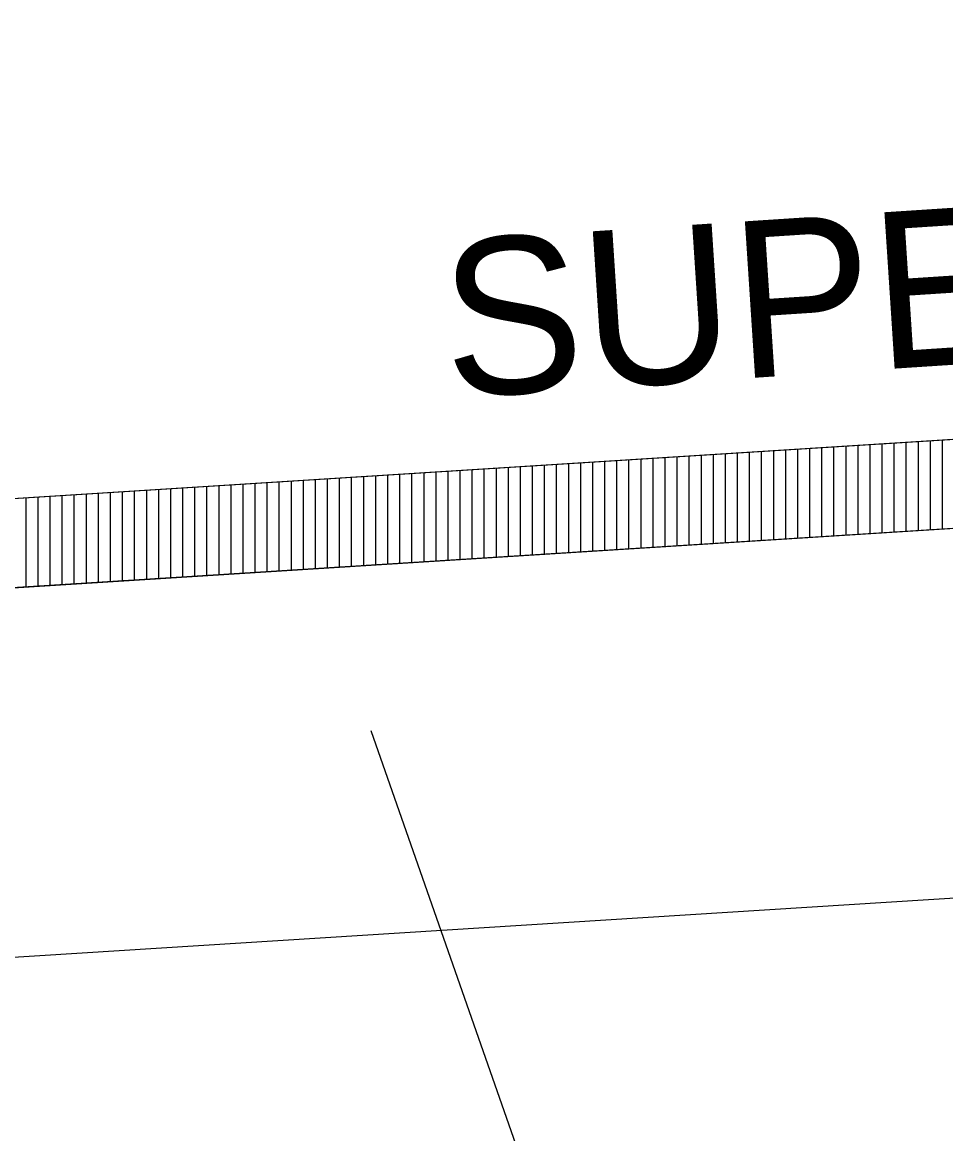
# Model space of a CAD drawing. Extents: x 1373719 to 1374161, y 379835 to 380167.
# Drawn here: x 1373945.722 to 1373949.552, y 379920.683 to 379925.294 of the extents above; entities that cross this region are included whole.
import ezdxf

# ---------------------------------------------------------------- set-up
doc = ezdxf.new("R2010")
doc.units = 0
for name, color, linetype in [('ACHM Surface', 7, 'Continuous'), ('Agg Base Course Text', 7, 'Continuous'), ('GREEN_TXT', 7, 'Continuous'), ('Pavement Layers', 7, 'Continuous'), ('SIGNATURE', 7, 'Continuous')]:
    doc.layers.add(name, color=color, linetype=linetype)

msp = doc.modelspace()

# ---------------------------------------------------------------- linework, layer by layer
for p, q in [((1373942.5249, 379923.119), (1373962.0249, 379924.3496)), ((1373935.4827, 379920.7716), (1373962.0249, 379922.4466))]:
    msp.add_line(p, q)
at = {"layer": 'ACHM Surface'}
for p, q in [((1373948.988, 379923.1566), (1373948.988, 379923.5268)), ((1373949.038, 379923.1598), (1373949.038, 379923.53)), ((1373949.088, 379923.1629), (1373949.088, 379923.5332)), ((1373949.138, 379923.1661), (1373949.138, 379923.5363)), ((1373949.188, 379923.1692), (1373949.188, 379923.5395)), ((1373949.238, 379923.1724), (1373949.238, 379923.5426)), ((1373949.288, 379923.1755), (1373949.288, 379923.5458)), ((1373949.338, 379923.1787), (1373949.338, 379923.5489)), ((1373949.388, 379923.1819), (1373949.388, 379923.5521)), ((1373949.438, 379923.185), (1373949.438, 379923.5552)), ((1373949.488, 379923.1882), (1373949.488, 379923.5584)), ((1373949.538, 379923.1913), (1373949.538, 379923.5616)), ((1373948.238, 379923.1093), (1373948.238, 379923.4795)), ((1373948.288, 379923.1124), (1373948.288, 379923.4827)), ((1373948.338, 379923.1156), (1373948.338, 379923.4858)), ((1373948.388, 379923.1187), (1373948.388, 379923.489)), ((1373948.438, 379923.1219), (1373948.438, 379923.4921)), ((1373948.488, 379923.1251), (1373948.488, 379923.4953)), ((1373948.538, 379923.1282), (1373948.538, 379923.4985)), ((1373948.588, 379923.1314), (1373948.588, 379923.5016)), ((1373948.638, 379923.1345), (1373948.638, 379923.5048)), ((1373948.688, 379923.1377), (1373948.688, 379923.5079)), ((1373948.738, 379923.1408), (1373948.738, 379923.5111)), ((1373948.788, 379923.144), (1373948.788, 379923.5142)), ((1373948.838, 379923.1471), (1373948.838, 379923.5174)), ((1373948.888, 379923.1503), (1373948.888, 379923.5205)), ((1373948.938, 379923.1535), (1373948.938, 379923.5237)), ((1373947.538, 379923.0651), (1373947.538, 379923.4353)), ((1373947.588, 379923.0683), (1373947.588, 379923.4385)), ((1373947.638, 379923.0714), (1373947.638, 379923.4417)), ((1373947.688, 379923.0746), (1373947.688, 379923.4448)), ((1373947.738, 379923.0777), (1373947.738, 379923.448)), ((1373947.788, 379923.0809), (1373947.788, 379923.4511)), ((1373947.838, 379923.084), (1373947.838, 379923.4543)), ((1373947.888, 379923.0872), (1373947.888, 379923.4574)), ((1373947.938, 379923.0903), (1373947.938, 379923.4606)), ((1373947.988, 379923.0935), (1373947.988, 379923.4637)), ((1373948.038, 379923.0967), (1373948.038, 379923.4669)), ((1373948.088, 379923.0998), (1373948.088, 379923.4701)), ((1373948.138, 379923.103), (1373948.138, 379923.4732)), ((1373948.188, 379923.1061), (1373948.188, 379923.4764)), ((1373946.788, 379923.0178), (1373946.788, 379923.388)), ((1373946.838, 379923.0209), (1373946.838, 379923.3912)), ((1373946.888, 379923.0241), (1373946.888, 379923.3943)), ((1373946.938, 379923.0272), (1373946.938, 379923.3975)), ((1373946.988, 379923.0304), (1373946.988, 379923.4006)), ((1373947.038, 379923.0336), (1373947.038, 379923.4038)), ((1373947.088, 379923.0367), (1373947.088, 379923.4069)), ((1373947.138, 379923.0399), (1373947.138, 379923.4101)), ((1373947.188, 379923.043), (1373947.188, 379923.4133)), ((1373947.238, 379923.0462), (1373947.238, 379923.4164)), ((1373947.288, 379923.0493), (1373947.288, 379923.4196)), ((1373947.338, 379923.0525), (1373947.338, 379923.4227)), ((1373947.388, 379923.0556), (1373947.388, 379923.4259)), ((1373947.438, 379923.0588), (1373947.438, 379923.429)), ((1373947.488, 379923.062), (1373947.488, 379923.4322)), ((1373946.038, 379922.9704), (1373946.038, 379923.3407)), ((1373946.088, 379922.9736), (1373946.088, 379923.3438)), ((1373946.138, 379922.9768), (1373946.138, 379923.347)), ((1373946.188, 379922.9799), (1373946.188, 379923.3502)), ((1373946.238, 379922.9831), (1373946.238, 379923.3533)), ((1373946.288, 379922.9862), (1373946.288, 379923.3565)), ((1373946.338, 379922.9894), (1373946.338, 379923.3596)), ((1373946.388, 379922.9925), (1373946.388, 379923.3628)), ((1373946.438, 379922.9957), (1373946.438, 379923.3659)), ((1373946.488, 379922.9988), (1373946.488, 379923.3691)), ((1373946.538, 379923.002), (1373946.538, 379923.3722)), ((1373946.588, 379923.0052), (1373946.588, 379923.3754)), ((1373946.638, 379923.0083), (1373946.638, 379923.3785)), ((1373946.688, 379923.0115), (1373946.688, 379923.3817)), ((1373946.738, 379923.0146), (1373946.738, 379923.3849)), ((1373945.738, 379922.9515), (1373945.738, 379923.3218)), ((1373945.788, 379922.9547), (1373945.788, 379923.3249)), ((1373945.838, 379922.9578), (1373945.838, 379923.3281)), ((1373945.888, 379922.961), (1373945.888, 379923.3312)), ((1373945.938, 379922.9641), (1373945.938, 379923.3344)), ((1373945.988, 379922.9673), (1373945.988, 379923.3375))]:
    msp.add_line(p, q, dxfattribs=at)
at = {"layer": 'Agg Base Course Text'}
msp.add_lwpolyline([(1373951.4784, 379916.4284), (1373949.2418, 379916.4284), (1373947.1682, 379922.3544)], dxfattribs=at)
at = {"layer": 'Pavement Layers'}
msp.add_line((1373942.5249, 379922.7487), (1373962.0249, 379923.9793), dxfattribs=at)
at = {"layer": 'SIGNATURE'}
msp.add_lwpolyline([(1373942.5249, 379922.7487), (1373942.9199, 379923.1439), (1373962.0249, 379924.3496), (1373981.1765, 379925.5582), (1373981.5249, 379925.2099), (1373962.0249, 379923.9793)], close=True, dxfattribs=at)

# ---------------------------------------------------------------- texts
at = {"layer": 'GREEN_TXT'}
msp.add_text('SUPERELEVATION SLOPE', height=0.65, rotation=3.7342, dxfattribs=at).set_placement((1373947.4849, 379923.7358))

doc.saveas('drawing.dxf')
